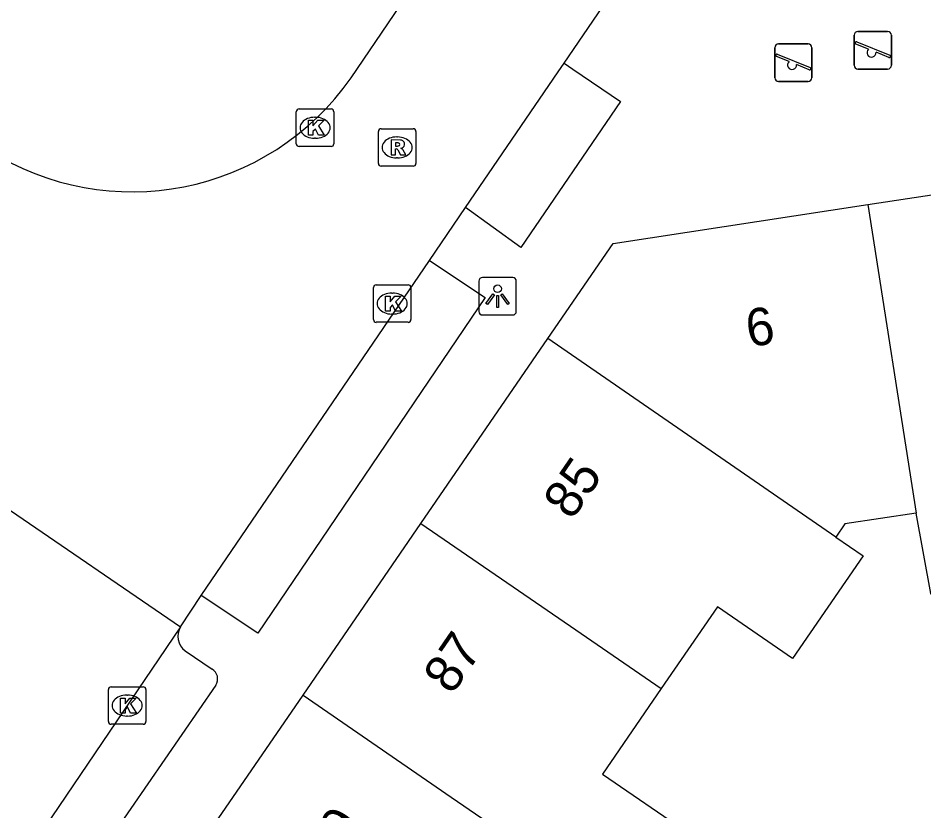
# Model space of a CAD drawing. Extents: x 159280 to 160375, y 384531 to 385872.
# Drawn here: x 159875.06 to 159899.2, y 384897.02 to 384918.15 of the extents above; entities that cross this region are included whole.
import ezdxf

# ---------------------------------------------------------------- set-up
doc = ezdxf.new("R2010")
doc.units = 0
for name, color, linetype in [('IMGEO_Kolk', 7, 'Continuous'), ('IMGEO_Lichtpunt', 7, 'Continuous'), ('IMGEO_Pand', 7, 'Continuous'), ('IMGEO_Pand_nummerreeks', 7, 'Continuous'), ('IMGEO_Rijbaan_lokaal_open', 7, 'Continuous'), ('IMGEO_Rioolput', 7, 'Continuous'), ('IMGEO_Speelvoorziening', 7, 'Continuous'), ('IMGEO_Voetpad_open', 7, 'Continuous')]:
    doc.layers.add(name, color=color, linetype=linetype)

msp = doc.modelspace()

# ---------------------------------------------------------------- linework, layer by layer
at = {"layer": 'IMGEO_Kolk'}
for p, q in [((159882.471, 384914.804), (159882.471, 384915.656)), ((159882.546, 384915.73), (159883.398, 384915.73)), ((159883.472, 384915.656), (159883.472, 384914.804)), ((159882.959, 384915.51), (159882.984, 384915.51)), ((159882.982, 384914.95), (159882.957, 384914.95)), ((159883.398, 384914.73), (159882.546, 384914.73)), ((159884.601, 384911.043), (159885.453, 384911.043)), ((159884.526, 384910.117), (159884.526, 384910.969)), ((159885.014, 384910.823), (159885.039, 384910.823)), ((159885.527, 384910.969), (159885.527, 384910.117)), ((159885.037, 384910.263), (159885.012, 384910.263)), ((159885.453, 384910.043), (159884.601, 384910.043)), ((159877.462, 384899.401), (159877.462, 384900.253)), ((159877.537, 384900.327), (159878.389, 384900.327)), ((159878.463, 384900.253), (159878.463, 384899.401)), ((159877.95, 384900.107), (159877.975, 384900.107)), ((159877.973, 384899.547), (159877.948, 384899.547)), ((159878.389, 384899.327), (159877.537, 384899.327))]:
    msp.add_line(p, q, dxfattribs=at)
for points in [[(159882.471, 384914.804), (159882.471, 384915.656)], [(159882.546, 384915.73), (159883.398, 384915.73)], [(159883.472, 384915.656), (159883.472, 384914.804)], [(159882.792, 384915.43), (159882.915, 384915.43), (159882.915, 384915.279), (159883.045, 384915.43), (159883.209, 384915.43), (159883.063, 384915.279), (159883.216, 384915.03), (159883.064, 384915.03), (159882.979, 384915.194), (159882.915, 384915.127), (159882.915, 384915.03), (159882.792, 384915.03), (159882.792, 384915.43)], [(159883.398, 384914.73), (159882.546, 384914.73)], [(159884.601, 384911.043), (159885.453, 384911.043)], [(159884.526, 384910.117), (159884.526, 384910.969)], [(159885.527, 384910.969), (159885.527, 384910.117)], [(159884.847, 384910.743), (159884.97, 384910.743), (159884.97, 384910.592), (159885.1, 384910.743), (159885.264, 384910.743), (159885.118, 384910.592), (159885.271, 384910.343), (159885.119, 384910.343), (159885.034, 384910.507), (159884.97, 384910.44), (159884.97, 384910.343), (159884.847, 384910.343), (159884.847, 384910.743)], [(159885.453, 384910.043), (159884.601, 384910.043)], [(159877.462, 384899.401), (159877.462, 384900.253)], [(159877.537, 384900.327), (159878.389, 384900.327)], [(159878.463, 384900.253), (159878.463, 384899.401)], [(159877.783, 384900.027), (159877.906, 384900.027), (159877.906, 384899.876), (159878.036, 384900.027), (159878.2, 384900.027), (159878.054, 384899.876), (159878.207, 384899.627), (159878.055, 384899.627), (159877.97, 384899.791), (159877.906, 384899.724), (159877.906, 384899.627), (159877.783, 384899.627), (159877.783, 384900.027)], [(159878.389, 384899.327), (159877.537, 384899.327)]]:
    msp.add_lwpolyline(points, dxfattribs=at)
for centre, start, end in [((159882.548, 384915.654), 91.552, 178.448), ((159882.548, 384915.654), 91.552, 178.448), ((159883.396, 384915.654), 1.552, 88.448), ((159883.396, 384915.654), 1.552, 88.448), ((159882.548, 384914.806), 181.552, 268.448), ((159882.548, 384914.806), 181.552, 268.448), ((159883.396, 384914.806), 271.552, 358.448), ((159883.396, 384914.806), 271.552, 358.448), ((159884.603, 384910.967), 91.552, 178.448), ((159884.603, 384910.967), 91.552, 178.448), ((159885.451, 384910.967), 1.552, 88.448), ((159885.451, 384910.967), 1.552, 88.448), ((159884.603, 384910.119), 181.552, 268.448), ((159884.603, 384910.119), 181.552, 268.448), ((159885.451, 384910.119), 271.552, 358.448), ((159885.451, 384910.119), 271.552, 358.448), ((159877.539, 384900.251), 91.552, 178.448), ((159877.539, 384900.251), 91.552, 178.448), ((159878.387, 384900.251), 1.552, 88.448), ((159878.387, 384900.251), 1.552, 88.448), ((159877.539, 384899.403), 181.552, 268.448), ((159877.539, 384899.403), 181.552, 268.448), ((159878.387, 384899.403), 271.552, 358.448), ((159878.387, 384899.403), 271.552, 358.448)]:
    msp.add_arc(centre, 0.0765, start, end, dxfattribs=at)
for centre, major_axis, ratio, start_param, end_param in [((159882.958, 384915.23), (-0.387, 0.002), 0.722429, 4.712389, 7.853982), ((159882.983, 384915.23), (-0.39, 0.002), 0.717154, 1.570796, 4.712389), ((159885.013, 384910.543), (-0.387, 0.002), 0.722429, 4.712389, 7.853982), ((159885.038, 384910.543), (-0.39, 0.002), 0.717154, 1.570796, 4.712389), ((159877.949, 384899.827), (-0.387, 0.002), 0.722429, 4.712389, 7.853982), ((159877.974, 384899.827), (-0.39, 0.002), 0.717154, 1.570796, 4.712389)]:
    msp.add_ellipse(centre, major_axis=major_axis, ratio=ratio, start_param=start_param, end_param=end_param, dxfattribs=at)
at = {"layer": 'IMGEO_Lichtpunt'}
for p, q in [((159887.338, 384911.141), (159887.338, 384910.334)), ((159887.338, 384911.141), (159887.338, 384910.334)), ((159888.24, 384911.236), (159887.432, 384911.236)), ((159888.24, 384911.236), (159887.432, 384911.236)), ((159888.334, 384910.334), (159888.334, 384911.141)), ((159888.334, 384910.334), (159888.334, 384911.141)), ((159887.432, 384910.24), (159888.24, 384910.24)), ((159887.432, 384910.24), (159888.24, 384910.24))]:
    msp.add_line(p, q, dxfattribs=at)
for points in [[(159887.712, 384910.805), (159887.751, 384910.777), (159887.563, 384910.515), (159887.525, 384910.542), (159887.712, 384910.805)], [(159887.924, 384910.777), (159887.962, 384910.804), (159888.149, 384910.542), (159888.11, 384910.514), (159887.924, 384910.777)], [(159887.814, 384910.757), (159887.861, 384910.757), (159887.861, 384910.435), (159887.814, 384910.435), (159887.814, 384910.757)]]:
    msp.add_lwpolyline(points, dxfattribs=at)
msp.add_circle((159887.837, 384910.939), 0.0994, dxfattribs=at)
for centre, start, end in [((159887.432, 384911.141), 90, 180), ((159887.432, 384911.141), 90, 180), ((159888.24, 384911.141), 0, 90), ((159888.24, 384911.141), 0, 90), ((159887.432, 384910.334), 180, 270), ((159887.432, 384910.334), 180, 270), ((159888.24, 384910.334), 270, 0), ((159888.24, 384910.334), 270, 360)]:
    msp.add_arc(centre, 0.0946, start, end, dxfattribs=at)
at = {"layer": 'IMGEO_Pand'}
for points in [[(159897.705, 384913.18), (159903.053, 384913.997)], [(159889.179, 384909.609), (159890.919, 384912.144), (159897.705, 384913.18)], [(159897.705, 384913.18), (159898.993, 384904.959)], [(159885.793, 384904.678), (159889.179, 384909.609)], [(159896.853, 384904.319), (159889.179, 384909.609)], [(159904.723, 384905.835), (159905.179, 384902.852), (159903.352, 384902.572), (159902.556, 384902.426), (159902.394, 384902.425), (159902.558, 384901.35), (159900.818, 384901.083), (159899.387, 384902.813), (159898.993, 384904.959)], [(159898.993, 384904.959), (159897.093, 384904.668), (159896.853, 384904.319)], [(159882.65, 384900.102), (159885.793, 384904.678)], [(159885.793, 384904.678), (159889.919, 384901.844), (159892.198, 384900.278)], [(159896.853, 384904.319), (159897.583, 384903.816), (159895.696, 384901.08), (159893.697, 384902.459), (159892.198, 384900.278)], [(159892.198, 384900.278), (159890.633, 384897.999), (159892.913, 384896.433), (159892.82, 384896.298), (159891.358, 384894.122)], [(159879.508, 384895.525), (159882.65, 384900.102)], [(159882.65, 384900.102), (159886.602, 384897.388), (159891.358, 384894.122)]]:
    msp.add_lwpolyline(points, dxfattribs=at)
at = {"layer": 'IMGEO_Rijbaan_lokaal_open'}
for points in [[(159883.932, 384916.564), (159889.665, 384925.012)], [(159889.608, 384916.953), (159892.317, 384920.935)], [(159886.985, 384913.101), (159889.452, 384916.724), (159889.608, 384916.953)], [(159886.025, 384911.69), (159886.985, 384913.101)], [(159879.933, 384902.757), (159886.025, 384911.69)], [(159874.688, 384905.142), (159879.386, 384901.926)], [(159879.386, 384901.926), (159879.933, 384902.757)], [(159879.386, 384901.926), (159874.043, 384894.048)]]:
    msp.add_lwpolyline(points, dxfattribs=at)
msp.add_arc((159878.093, 384920.645), 7.123, 237.3492, 325.0498, dxfattribs=at)
at = {"layer": 'IMGEO_Rioolput'}
for p, q in [((159884.733, 384915.205), (159885.585, 384915.205)), ((159884.658, 384914.279), (159884.658, 384915.131)), ((159885.146, 384914.985), (159885.171, 384914.985)), ((159885.659, 384915.131), (159885.659, 384914.279)), ((159885.169, 384914.425), (159885.144, 384914.425)), ((159885.585, 384914.205), (159884.733, 384914.205))]:
    msp.add_line(p, q, dxfattribs=at)
for points in [[(159884.733, 384915.205), (159885.585, 384915.205)], [(159884.658, 384914.279), (159884.658, 384915.131)], [(159885.247, 384914.903), (159884.995, 384914.905), (159884.995, 384914.505)], [(159885.659, 384915.131), (159885.659, 384914.279)], [(159884.995, 384914.505), (159885.119, 384914.505), (159885.119, 384914.667), (159885.13, 384914.667)], [(159885.173, 384914.824), (159885.119, 384914.824), (159885.119, 384914.743)], [(159885.119, 384914.743), (159885.171, 384914.743)], [(159885.177, 384914.638), (159885.248, 384914.505), (159885.388, 384914.505), (159885.323, 384914.631)], [(159885.585, 384914.205), (159884.733, 384914.205)]]:
    msp.add_lwpolyline(points, dxfattribs=at)
for centre, radius, start, end in [((159884.735, 384915.129), 0.0765, 91.552, 178.448), ((159884.735, 384915.129), 0.0765, 91.552, 178.448), ((159885.583, 384915.129), 0.0765, 1.552, 88.448), ((159885.583, 384915.129), 0.0765, 1.552, 88.448), ((159885.246, 384914.793), 0.109, 350.3612, 89.416), ((159885.129, 384914.614), 0.0533, 26.0293, 88.6989), ((159885.155, 384914.932), 0.19, 274.7715, 282.9687), ((159885.179, 384914.728), 0.0964, 77.0061, 93.1865), ((159885.193, 384914.785), 0.0378, 276.6634, 79.6772), ((159885.244, 384914.793), 0.112, 277.5842, 350.9817), ((159885.228, 384914.578), 0.108, 29.5134, 73.7905), ((159884.735, 384914.281), 0.0765, 181.552, 268.448), ((159884.735, 384914.281), 0.0765, 181.552, 268.448), ((159885.583, 384914.281), 0.0765, 271.552, 358.448), ((159885.583, 384914.281), 0.0765, 271.552, 358.448)]:
    msp.add_arc(centre, radius, start, end, dxfattribs=at)
for centre, major_axis, ratio, start_param, end_param in [((159885.145, 384914.705), (-0.387, 0.002), 0.722429, 4.712389, 7.853982), ((159885.17, 384914.705), (-0.39, 0.002), 0.717154, 1.570796, 4.712389)]:
    msp.add_ellipse(centre, major_axis=major_axis, ratio=ratio, start_param=start_param, end_param=end_param, dxfattribs=at)
at = {"layer": 'IMGEO_Speelvoorziening'}
for p, q in [((159897.442, 384917.795), (159898.232, 384917.795)), ((159898.232, 384917.795), (159897.442, 384917.795)), ((159897.342, 384916.895), (159897.342, 384917.695)), ((159897.342, 384917.695), (159897.342, 384916.895)), ((159898.332, 384917.695), (159898.332, 384916.895)), ((159898.332, 384916.895), (159898.332, 384917.695)), ((159895.223, 384916.565), (159895.223, 384917.365)), ((159895.223, 384917.365), (159895.223, 384916.565)), ((159895.323, 384917.465), (159896.113, 384917.465)), ((159896.113, 384917.465), (159895.323, 384917.465)), ((159896.213, 384917.365), (159896.213, 384916.565)), ((159896.213, 384916.565), (159896.213, 384917.365)), ((159897.725, 384917.323), (159897.386, 384917.46)), ((159897.411, 384917.52), (159898.287, 384917.167)), ((159895.606, 384916.993), (159895.267, 384917.13)), ((159895.292, 384917.19), (159896.168, 384916.837)), ((159898.263, 384917.107), (159897.923, 384917.244)), ((159896.144, 384916.777), (159895.804, 384916.914)), ((159898.232, 384916.795), (159897.442, 384916.795)), ((159897.442, 384916.795), (159898.232, 384916.795)), ((159896.113, 384916.465), (159895.323, 384916.465)), ((159895.323, 384916.465), (159896.113, 384916.465))]:
    msp.add_line(p, q, dxfattribs=at)
for centre, radius, start, end in [((159897.442, 384917.695), 0.1, 90, 180), ((159897.442, 384917.695), 0.1, 90, 180), ((159898.232, 384917.695), 0.1, 0, 90), ((159898.232, 384917.695), 0.1, 360, 90), ((159895.323, 384917.365), 0.1, 90, 180), ((159895.323, 384917.365), 0.1, 90, 180), ((159896.113, 384917.365), 0.1, 0, 90), ((159896.113, 384917.365), 0.1, 360, 90), ((159897.399, 384917.49), 0.0327, 68.078, 248.078), ((159897.804, 384917.233), 0.12, 130.9928, 5.1632), ((159895.28, 384917.16), 0.0327, 68.078, 248.078), ((159898.275, 384917.137), 0.0327, 248.078, 68.078), ((159895.685, 384916.903), 0.12, 130.9928, 5.1632), ((159896.156, 384916.807), 0.0327, 248.078, 68.078), ((159897.442, 384916.895), 0.1, 180, 270), ((159897.442, 384916.895), 0.1, 180, 270), ((159898.232, 384916.895), 0.1, 270, 0), ((159898.232, 384916.895), 0.1, 270, 0), ((159895.323, 384916.565), 0.1, 180, 270), ((159895.323, 384916.565), 0.1, 180, 270), ((159896.113, 384916.565), 0.1, 270, 0), ((159896.113, 384916.565), 0.1, 270, 0)]:
    msp.add_arc(centre, radius, start, end, dxfattribs=at)
at = {"layer": 'IMGEO_Voetpad_open'}
for points in [[(159889.608, 384916.953), (159889.843, 384916.793), (159891.115, 384915.927), (159888.458, 384912.037), (159886.985, 384913.101)], [(159886.025, 384911.69), (159887.506, 384910.701), (159881.446, 384901.76), (159879.933, 384902.757)], [(159879.507, 384901.289), (159880.226, 384900.796)], [(159880.322, 384900.373), (159875.791, 384893.792)]]:
    msp.add_lwpolyline(points, dxfattribs=at)
for centre, radius, start, end in [((159879.788, 384901.672), 0.475, 147.7624, 233.7483), ((159880.08, 384900.541), 0.294, 325.2763, 60.2971)]:
    msp.add_arc(centre, radius, start, end, dxfattribs=at)

# ---------------------------------------------------------------- texts
at = {"layer": 'IMGEO_Pand_nummerreeks'}
for s, rotation, p in [('6', 8.6802, (159894.535, 384909.378)), ('85', 55.5253, (159889.817, 384904.744)), ('87', 55.5253, (159886.62, 384900.089)), ('89', 55.5247, (159883.424, 384895.434))]:
    msp.add_text(s, height=1, rotation=rotation, dxfattribs=at).set_placement(p)

doc.saveas('drawing.dxf')
